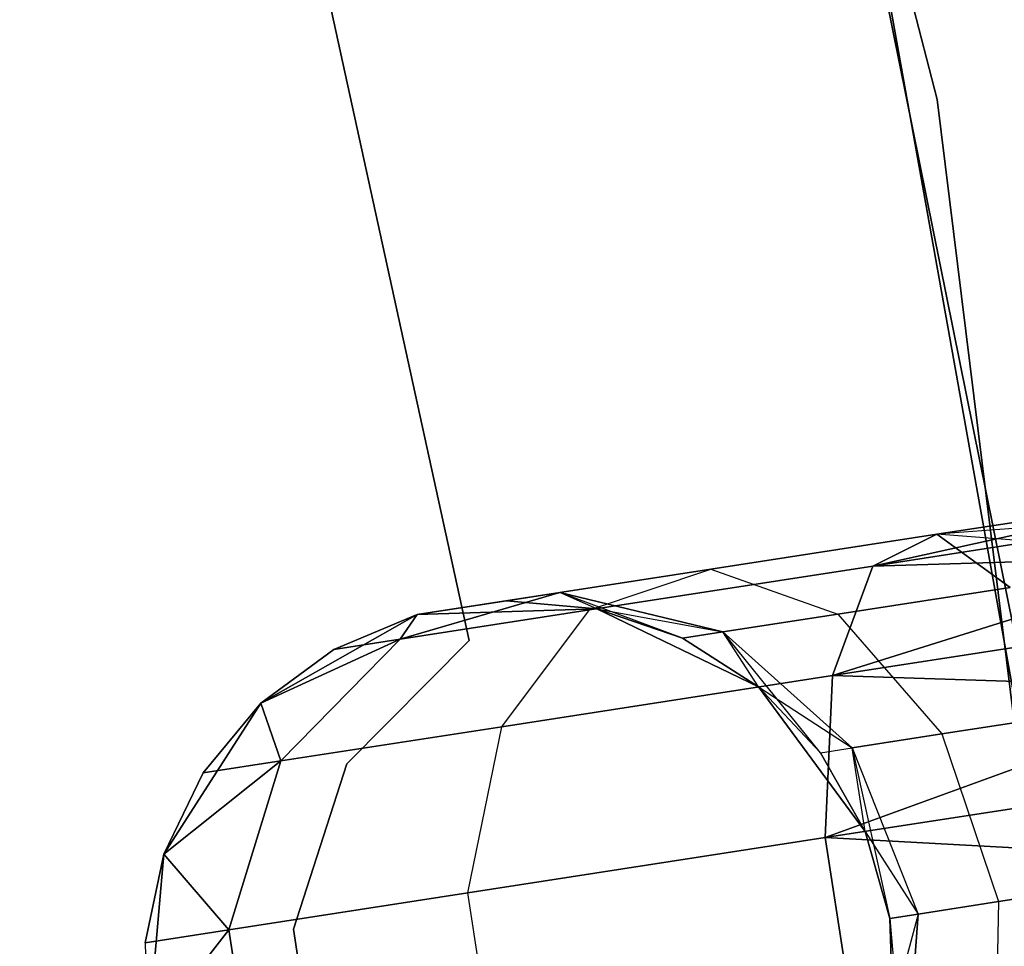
# Model space of a CAD drawing. Extents: x -91 to 91, y -91 to 262.
# Tile 270 of 480: x 58.41 to 61.03, y 9.33 to 11.8. Entities that reach past the tile are written whole.
import ezdxf

# ---------------------------------------------------------------- set-up
doc = ezdxf.new("R2010")
doc.units = 0
doc.header["$LTSCALE"] = 25.4
doc.layers.get('0').update_dxf_attribs({"linetype": 'CONTINUOUS'})

# ---------------------------------------------------------------- blocks, each defined once
blk = doc.blocks.new('ETE0_STL_1')
at = {"color": 0}
for p, q in [((60.8559, 11.5916, 327.5076), (58.8222, 19.4357, 327.5076)), ((58.8222, 19.4357, 328.5076), (60.8559, 11.5916, 328.5076)), ((60.8559, 11.5916, 327.5076), (58.8222, 19.4357, 327.5076)), ((58.8222, 19.4357, 328.5076), (60.8559, 11.5916, 328.5076)), ((61.4496, 8.2433, 159.5), (59.8479, 16.1935, 159.5)), ((59.8479, 16.1935, 169), (61.4496, 8.2433, 169)), ((59.8479, 16.1935, 169), (61.4496, 8.2433, 169)), ((61.4496, 8.2433, 159.5), (59.8479, 16.1935, 159.5)), ((58.4111, 15.6305, 164.5076), (59.6083, 10.1498, 164.5076)), ((59.6083, 10.1498, 162.5076), (58.4111, 15.6305, 162.5076)), ((59.6083, 10.1498, 162.5076), (58.4111, 15.6305, 162.5076)), ((58.4111, 15.6305, 164.5076), (59.6083, 10.1498, 164.5076)), ((60.1888, 14.8764, 330.5076), (61.6156, 6.8929, 330.5076)), ((61.6156, 6.8929, 321.0076), (60.1888, 14.8764, 321.0076)), ((61.6156, 6.8929, 321.0076), (60.1888, 14.8764, 321.0076)), ((60.1888, 14.8764, 330.5076), (61.6156, 6.8929, 330.5076)), ((61.8482, 3.5492, 327.5076), (60.8559, 11.5916, 327.5076)), ((60.8559, 11.5916, 327.5076), (60.8559, 11.5916, 328.5076)), ((60.8559, 11.5916, 328.5076), (61.8482, 3.5492, 328.5076)), ((60.8559, 11.5916, 327.5076), (60.8559, 11.5916, 328.5076)), ((61.8482, 3.5492, 327.5076), (60.8559, 11.5916, 327.5076)), ((60.8559, 11.5916, 328.5076), (61.8482, 3.5492, 328.5076)), ((60.6843, 10.3483, 319.8322), (61.566, 10.543, 319.8871)), ((60.6843, 10.3483, 319.8322), (61.566, 10.543, 319.8871)), ((61.566, 10.543, 170.1281), (60.6843, 10.3483, 170.183)), ((61.566, 10.543, 170.1281), (60.6843, 10.3483, 170.183)), ((60.8552, 10.4331, 320.2712), (61.566, 10.543, 319.8871)), ((60.8552, 10.4331, 320.2712), (61.566, 10.543, 320.1281)), ((60.8552, 10.4331, 320.2712), (61.566, 10.543, 319.8871)), ((60.8552, 10.4331, 320.2712), (61.566, 10.543, 320.1281)), ((61.566, 10.543, 169.8871), (60.8552, 10.4331, 169.744)), ((61.566, 10.543, 170.1281), (60.8552, 10.4331, 169.744)), ((61.566, 10.543, 170.1281), (60.8552, 10.4331, 169.744)), ((61.566, 10.543, 169.8871), (60.8552, 10.4331, 169.744)), ((60.6843, 10.3483, 319.8322), (61.5748, 10.486, 319.653)), ((60.6843, 10.3483, 319.8322), (61.5748, 10.486, 319.653)), ((61.5748, 10.486, 170.3622), (60.6843, 10.3483, 170.183)), ((61.5748, 10.486, 170.3622), (60.6843, 10.3483, 170.183)), ((61.5748, 10.486, 320.3622), (60.8552, 10.4331, 320.2712)), ((61.5748, 10.486, 320.3622), (60.8552, 10.4331, 320.2712)), ((61.5748, 10.486, 169.653), (60.8552, 10.4331, 169.744)), ((61.5748, 10.486, 169.653), (60.8552, 10.4331, 169.744)), ((60.2526, 10.3399, 320.6786), (60.8552, 10.4331, 320.2712)), ((60.2526, 10.3399, 320.6786), (60.8552, 10.4331, 320.2712)), ((60.8552, 10.4331, 169.744), (60.2526, 10.3399, 169.3366)), ((60.8552, 10.4331, 169.744), (60.2526, 10.3399, 169.3366)), ((60.6843, 10.3483, 319.8322), (60.8552, 10.4331, 320.2712)), ((60.6843, 10.3483, 319.8322), (60.8552, 10.4331, 320.2712)), ((60.8552, 10.4331, 169.744), (60.6843, 10.3483, 170.183)), ((60.8552, 10.4331, 169.744), (60.6843, 10.3483, 170.183)), ((61.5919, 10.3753, 320.5757), (60.8552, 10.4331, 320.2712)), ((60.8552, 10.4331, 320.2712), (61.0504, 10.2915, 320.6847)), ((61.5919, 10.3753, 320.5757), (60.8552, 10.4331, 320.2712)), ((60.8552, 10.4331, 320.2712), (61.0504, 10.2915, 320.6847)), ((61.0504, 10.2915, 169.3306), (60.8552, 10.4331, 169.744)), ((61.0504, 10.2915, 169.3306), (60.8552, 10.4331, 169.744)), ((60.5769, 10.0565, 319.4683), (61.5919, 10.3753, 319.4395)), ((60.5769, 10.0565, 319.4683), (61.5919, 10.3753, 319.4395)), ((61.5919, 10.3753, 170.5757), (60.5769, 10.0565, 170.5469)), ((61.5919, 10.3753, 170.5757), (60.5769, 10.0565, 170.5469)), ((60.6843, 10.3483, 319.8322), (61.5919, 10.3753, 319.4395)), ((60.6843, 10.3483, 319.8322), (61.5919, 10.3753, 319.4395)), ((61.5919, 10.3753, 170.5757), (60.6843, 10.3483, 170.183)), ((61.5919, 10.3753, 170.5757), (60.6843, 10.3483, 170.183)), ((59.85, 10.2776, 321.2884), (60.2526, 10.3399, 320.6786)), ((59.85, 10.2776, 321.2884), (60.2526, 10.3399, 320.6786)), ((60.2526, 10.3399, 169.3366), (59.85, 10.2776, 168.7269)), ((60.2526, 10.3399, 169.3366), (59.85, 10.2776, 168.7269)), ((59.9294, 10.2315, 320.3427), (60.6843, 10.3483, 319.8322)), ((59.9294, 10.2315, 320.3427), (60.6843, 10.3483, 319.8322)), ((60.6843, 10.3483, 170.183), (59.9294, 10.2315, 169.6726)), ((60.6843, 10.3483, 170.183), (59.9294, 10.2315, 169.6726)), ((59.9294, 10.2315, 320.3427), (60.2526, 10.3399, 320.6786)), ((59.9294, 10.2315, 320.3427), (60.2526, 10.3399, 320.6786)), ((59.9294, 10.2315, 169.6726), (60.2526, 10.3399, 169.3366)), ((59.9294, 10.2315, 169.6726), (60.2526, 10.3399, 169.3366)), ((60.2526, 10.3399, 320.6786), (60.5913, 10.2205, 320.9951)), ((60.2526, 10.3399, 320.6786), (60.5913, 10.2205, 320.9951)), ((60.2526, 10.3399, 169.3366), (60.5913, 10.2205, 169.0201)), ((60.2526, 10.3399, 169.3366), (60.5913, 10.2205, 169.0201)), ((60.5769, 10.0565, 319.4683), (60.6843, 10.3483, 319.8322)), ((60.5769, 10.0565, 319.4683), (60.6843, 10.3483, 319.8322)), ((60.6843, 10.3483, 170.183), (60.5769, 10.0565, 170.5469)), ((60.6843, 10.3483, 170.183), (60.5769, 10.0565, 170.5469)), ((60.5913, 10.2205, 320.9951), (61.0504, 10.2915, 320.6847)), ((60.5913, 10.2205, 320.9951), (61.0504, 10.2915, 320.6847)), ((61.0504, 10.2915, 169.3306), (60.5913, 10.2205, 169.0201)), ((61.0504, 10.2915, 169.3306), (60.5913, 10.2205, 169.0201)), ((59.85, 10.2776, 321.2884), (59.425, 10.1535, 321.1065)), ((59.85, 10.2776, 321.2884), (59.425, 10.1535, 321.1065)), ((59.425, 10.1535, 168.9087), (59.85, 10.2776, 168.7269)), ((59.425, 10.1535, 168.9087), (59.85, 10.2776, 168.7269)), ((59.4703, 10.2189, 322.0076), (59.85, 10.2776, 321.2884)), ((59.4703, 10.2189, 322.0076), (59.85, 10.2776, 321.2884)), ((59.85, 10.2776, 168.7269), (59.4703, 10.2189, 168.0076)), ((59.85, 10.2776, 168.7269), (59.4703, 10.2189, 168.0076)), ((59.7086, 10.2557, 322.0076), (59.85, 10.2776, 321.2884)), ((59.7086, 10.2557, 322.0076), (59.85, 10.2776, 321.2884)), ((59.85, 10.2776, 168.7269), (59.7086, 10.2557, 168.0076)), ((59.85, 10.2776, 168.7269), (59.7086, 10.2557, 168.0076)), ((59.9487, 10.2345, 322.0076), (59.85, 10.2776, 321.2884)), ((59.9487, 10.2345, 322.0076), (59.85, 10.2776, 321.2884)), ((60.2845, 10.1731, 321.4596), (59.85, 10.2776, 321.2884)), ((60.2845, 10.1731, 321.4596), (59.85, 10.2776, 321.2884)), ((60.1768, 10.1564, 168.0076), (59.85, 10.2776, 168.7269)), ((59.85, 10.2776, 168.7269), (60.2845, 10.1731, 168.5556)), ((60.1768, 10.1564, 168.0076), (59.85, 10.2776, 168.7269)), ((59.9487, 10.2345, 168.0076), (59.85, 10.2776, 168.7269)), ((59.9487, 10.2345, 168.0076), (59.85, 10.2776, 168.7269)), ((59.85, 10.2776, 168.7269), (60.2845, 10.1731, 168.5556)), ((59.7086, 10.2557, 322.0076), (59.4703, 10.2189, 327.5076)), ((59.7086, 10.2557, 322.0076), (59.4703, 10.2189, 327.5076)), ((59.4703, 10.2189, 163.5076), (59.7086, 10.2557, 168.0076)), ((59.4703, 10.2189, 163.5076), (59.7086, 10.2557, 168.0076)), ((59.9487, 10.2345, 327.5076), (59.4703, 10.2189, 327.5076)), ((59.4703, 10.2189, 163.5076), (59.9487, 10.2345, 163.5076)), ((59.9487, 10.2345, 327.5076), (59.4703, 10.2189, 327.5076)), ((59.4703, 10.2189, 163.5076), (59.9487, 10.2345, 163.5076)), ((59.9487, 10.2345, 322.0076), (59.7086, 10.2557, 322.0076)), ((59.7086, 10.2557, 322.0076), (59.9487, 10.2345, 327.5076)), ((59.7086, 10.2557, 322.0076), (59.9487, 10.2345, 327.5076)), ((59.9487, 10.2345, 322.0076), (59.7086, 10.2557, 322.0076)), ((59.9487, 10.2345, 168.0076), (59.7086, 10.2557, 168.0076)), ((59.7086, 10.2557, 168.0076), (59.9487, 10.2345, 163.5076)), ((59.7086, 10.2557, 168.0076), (59.9487, 10.2345, 163.5076)), ((59.9487, 10.2345, 168.0076), (59.7086, 10.2557, 168.0076)), ((60.3796, 10.026, 327.5076), (59.9487, 10.2345, 327.5076)), ((59.9487, 10.2345, 163.5076), (60.3796, 10.026, 163.5076)), ((60.1768, 10.1564, 322.0076), (59.9487, 10.2345, 327.5076)), ((60.3796, 10.026, 327.5076), (59.9487, 10.2345, 327.5076)), ((60.1768, 10.1564, 322.0076), (59.9487, 10.2345, 322.0076)), ((59.9487, 10.2345, 322.0076), (59.9487, 10.2345, 327.5076)), ((60.1768, 10.1564, 322.0076), (59.9487, 10.2345, 327.5076)), ((59.9487, 10.2345, 322.0076), (59.9487, 10.2345, 327.5076)), ((59.9487, 10.2345, 322.0076), (60.2845, 10.1731, 321.4596)), ((60.1768, 10.1564, 322.0076), (59.9487, 10.2345, 322.0076)), ((59.9487, 10.2345, 322.0076), (60.2845, 10.1731, 321.4596)), ((60.1768, 10.1564, 168.0076), (59.9487, 10.2345, 168.0076)), ((59.9487, 10.2345, 163.5076), (60.1768, 10.1564, 168.0076)), ((59.9487, 10.2345, 163.5076), (60.3796, 10.026, 163.5076)), ((59.9487, 10.2345, 168.0076), (59.9487, 10.2345, 163.5076)), ((59.9487, 10.2345, 168.0076), (59.9487, 10.2345, 163.5076)), ((60.1768, 10.1564, 168.0076), (59.9487, 10.2345, 168.0076)), ((59.9487, 10.2345, 163.5076), (60.1768, 10.1564, 168.0076)), ((59.4703, 10.2189, 327.5076), (59.054, 9.9827, 327.5076)), ((59.054, 9.9827, 163.5076), (59.4703, 10.2189, 163.5076)), ((59.4703, 10.2189, 327.5076), (59.054, 9.9827, 327.5076)), ((59.054, 9.9827, 163.5076), (59.4703, 10.2189, 163.5076)), ((59.4703, 10.2189, 322.0076), (59.2478, 10.1261, 322.0076)), ((59.2478, 10.1261, 322.0076), (59.4703, 10.2189, 327.5076)), ((59.2478, 10.1261, 322.0076), (59.4703, 10.2189, 327.5076)), ((59.4703, 10.2189, 322.0076), (59.2478, 10.1261, 322.0076)), ((59.4703, 10.2189, 168.0076), (59.2478, 10.1261, 168.0076)), ((59.2478, 10.1261, 168.0076), (59.4703, 10.2189, 163.5076)), ((59.2478, 10.1261, 168.0076), (59.4703, 10.2189, 163.5076)), ((59.4703, 10.2189, 168.0076), (59.2478, 10.1261, 168.0076)), ((59.425, 10.1535, 321.1065), (59.9294, 10.2315, 320.3427)), ((59.425, 10.1535, 321.1065), (59.9294, 10.2315, 320.3427)), ((59.9294, 10.2315, 169.6726), (59.425, 10.1535, 168.9087)), ((59.9294, 10.2315, 169.6726), (59.425, 10.1535, 168.9087)), ((59.4703, 10.2189, 322.0076), (59.425, 10.1535, 321.1065)), ((59.4703, 10.2189, 322.0076), (59.425, 10.1535, 321.1065)), ((59.425, 10.1535, 168.9087), (59.4703, 10.2189, 168.0076)), ((59.425, 10.1535, 168.9087), (59.4703, 10.2189, 168.0076)), ((59.4703, 10.2189, 322.0076), (59.4703, 10.2189, 327.5076)), ((59.4703, 10.2189, 322.0076), (59.4703, 10.2189, 327.5076)), ((59.4703, 10.2189, 168.0076), (59.4703, 10.2189, 163.5076)), ((59.4703, 10.2189, 168.0076), (59.4703, 10.2189, 163.5076)), ((59.6957, 9.9202, 320.0641), (59.9294, 10.2315, 320.3427)), ((59.6957, 9.9202, 320.0641), (59.9294, 10.2315, 320.3427)), ((59.6957, 9.9202, 169.9511), (59.9294, 10.2315, 169.6726)), ((59.6957, 9.9202, 169.9511), (59.9294, 10.2315, 169.6726)), ((60.2845, 10.1731, 321.4596), (60.5913, 10.2205, 320.9951)), ((60.2845, 10.1731, 321.4596), (60.5913, 10.2205, 320.9951)), ((60.5913, 10.2205, 169.0201), (60.2845, 10.1731, 168.5556)), ((60.5913, 10.2205, 169.0201), (60.2845, 10.1731, 168.5556)), ((60.5769, 10.0565, 319.4683), (61.6163, 10.2173, 319.2591)), ((60.5769, 10.0565, 319.4683), (61.6163, 10.2173, 319.2591)), ((61.6163, 10.2173, 170.7561), (60.5769, 10.0565, 170.5469)), ((61.6163, 10.2173, 170.7561), (60.5769, 10.0565, 170.5469)), ((60.5913, 10.2205, 320.9951), (60.8678, 9.9008, 321.2195)), ((60.5913, 10.2205, 320.9951), (60.8678, 9.9008, 321.2195)), ((60.5913, 10.2205, 169.0201), (60.8678, 9.9008, 168.7957)), ((60.5913, 10.2205, 169.0201), (60.8678, 9.9008, 168.7957)), ((59.054, 9.9827, 322.0076), (59.425, 10.1535, 321.1065)), ((59.054, 9.9827, 322.0076), (59.425, 10.1535, 321.1065)), ((59.425, 10.1535, 168.9087), (59.054, 9.9827, 168.0076)), ((59.425, 10.1535, 168.9087), (59.054, 9.9827, 168.0076)), ((59.425, 10.1535, 321.1065), (59.1069, 9.8292, 320.9558)), ((59.425, 10.1535, 321.1065), (59.1069, 9.8292, 320.9558)), ((59.1069, 9.8292, 169.0594), (59.425, 10.1535, 168.9087)), ((59.1069, 9.8292, 169.0594), (59.425, 10.1535, 168.9087)), ((59.2478, 10.1261, 322.0076), (59.425, 10.1535, 321.1065)), ((59.2478, 10.1261, 322.0076), (59.425, 10.1535, 321.1065)), ((59.425, 10.1535, 168.9087), (59.2478, 10.1261, 168.0076)), ((59.425, 10.1535, 168.9087), (59.2478, 10.1261, 168.0076)), ((60.1768, 10.1564, 322.0076), (60.2845, 10.1731, 321.4596)), ((60.1768, 10.1564, 322.0076), (60.2845, 10.1731, 321.4596)), ((60.2845, 10.1731, 168.5556), (60.1768, 10.1564, 168.0076)), ((60.2845, 10.1731, 168.5556), (60.1768, 10.1564, 168.0076)), ((60.3796, 10.026, 322.0076), (60.1768, 10.1564, 322.0076)), ((60.1768, 10.1564, 322.0076), (60.3796, 10.026, 327.5076)), ((60.1768, 10.1564, 322.0076), (60.3796, 10.026, 327.5076)), ((60.3796, 10.026, 322.0076), (60.1768, 10.1564, 322.0076)), ((60.3796, 10.026, 168.0076), (60.1768, 10.1564, 168.0076)), ((60.1768, 10.1564, 168.0076), (60.3796, 10.026, 163.5076)), ((60.1768, 10.1564, 168.0076), (60.3796, 10.026, 163.5076)), ((60.3796, 10.026, 168.0076), (60.1768, 10.1564, 168.0076)), ((60.2845, 10.1731, 321.4596), (60.6291, 9.8639, 321.5811)), ((60.3796, 10.026, 322.0076), (60.2845, 10.1731, 321.4596)), ((60.3796, 10.026, 322.0076), (60.2845, 10.1731, 321.4596)), ((60.2845, 10.1731, 321.4596), (60.6291, 9.8639, 321.5811)), ((60.6291, 9.8639, 168.4341), (60.2845, 10.1731, 168.5556)), ((60.5452, 9.8509, 168.0076), (60.2845, 10.1731, 168.5556)), ((60.6291, 9.8639, 168.4341), (60.2845, 10.1731, 168.5556)), ((60.5452, 9.8509, 168.0076), (60.2845, 10.1731, 168.5556)), ((60.3796, 10.026, 168.0076), (60.2845, 10.1731, 168.5556)), ((60.3796, 10.026, 168.0076), (60.2845, 10.1731, 168.5556)), ((59.6083, 10.1498, 164.5076), (59.2831, 9.821, 164.5076)), ((59.2831, 9.821, 162.5076), (59.6083, 10.1498, 162.5076)), ((59.2831, 9.821, 162.5076), (59.6083, 10.1498, 162.5076)), ((59.6083, 10.1498, 164.5076), (59.2831, 9.821, 164.5076)), ((59.6083, 10.1498, 164.5076), (59.6083, 10.1498, 162.5076)), ((59.6083, 10.1498, 164.5076), (59.6083, 10.1498, 162.5076)), ((59.2478, 10.1261, 322.0076), (59.054, 9.9827, 327.5076)), ((59.2478, 10.1261, 322.0076), (59.054, 9.9827, 322.0076)), ((59.2478, 10.1261, 322.0076), (59.054, 9.9827, 327.5076)), ((59.2478, 10.1261, 322.0076), (59.054, 9.9827, 322.0076)), ((59.2478, 10.1261, 168.0076), (59.054, 9.9827, 168.0076)), ((59.054, 9.9827, 163.5076), (59.2478, 10.1261, 168.0076)), ((59.2478, 10.1261, 168.0076), (59.054, 9.9827, 168.0076)), ((59.054, 9.9827, 163.5076), (59.2478, 10.1261, 168.0076)), ((59.6957, 9.9202, 320.0641), (60.5769, 10.0565, 319.4683)), ((59.6957, 9.9202, 320.0641), (60.5769, 10.0565, 319.4683)), ((60.5769, 10.0565, 170.5469), (59.6957, 9.9202, 169.9511)), ((60.5769, 10.0565, 170.5469), (59.6957, 9.9202, 169.9511)), ((60.5575, 9.6247, 319.2628), (60.5769, 10.0565, 319.4683)), ((60.5575, 9.6247, 319.2628), (60.5769, 10.0565, 319.4683)), ((60.5769, 10.0565, 170.5469), (60.5575, 9.6247, 170.7524)), ((60.5769, 10.0565, 170.5469), (60.5575, 9.6247, 170.7524)), ((60.5769, 10.0565, 319.4683), (61.6467, 10.0213, 319.1222)), ((60.5769, 10.0565, 319.4683), (61.6467, 10.0213, 319.1222)), ((61.6467, 10.0213, 170.8931), (60.5769, 10.0565, 170.5469)), ((61.6467, 10.0213, 170.8931), (60.5769, 10.0565, 170.5469)), ((60.6642, 9.6412, 327.5076), (60.3796, 10.026, 327.5076)), ((60.3796, 10.026, 163.5076), (60.6642, 9.6412, 163.5076)), ((60.5452, 9.8509, 322.0076), (60.3796, 10.026, 327.5076)), ((60.6642, 9.6412, 327.5076), (60.3796, 10.026, 327.5076)), ((60.5452, 9.8509, 322.0076), (60.3796, 10.026, 322.0076)), ((60.3796, 10.026, 322.0076), (60.3796, 10.026, 327.5076)), ((60.5452, 9.8509, 322.0076), (60.3796, 10.026, 327.5076)), ((60.3796, 10.026, 322.0076), (60.3796, 10.026, 327.5076)), ((60.3796, 10.026, 322.0076), (60.6291, 9.8639, 321.5811)), ((60.3796, 10.026, 322.0076), (60.6291, 9.8639, 321.5811)), ((60.5452, 9.8509, 322.0076), (60.3796, 10.026, 322.0076)), ((60.5452, 9.8509, 168.0076), (60.3796, 10.026, 168.0076)), ((60.3796, 10.026, 163.5076), (60.5452, 9.8509, 168.0076)), ((60.3796, 10.026, 163.5076), (60.6642, 9.6412, 163.5076)), ((60.3796, 10.026, 168.0076), (60.3796, 10.026, 163.5076)), ((60.3796, 10.026, 168.0076), (60.3796, 10.026, 163.5076)), ((60.5452, 9.8509, 168.0076), (60.3796, 10.026, 168.0076)), ((60.3796, 10.026, 163.5076), (60.5452, 9.8509, 168.0076)), ((60.5575, 9.6247, 319.2628), (61.6467, 10.0213, 319.1222)), ((60.5575, 9.6247, 319.2628), (61.6467, 10.0213, 319.1222)), ((61.6467, 10.0213, 170.8931), (60.5575, 9.6247, 170.7524)), ((61.6467, 10.0213, 170.8931), (60.5575, 9.6247, 170.7524)), ((59.054, 9.9827, 327.5076), (58.7951, 9.5802, 327.5076)), ((58.7951, 9.5802, 163.5076), (59.054, 9.9827, 163.5076)), ((59.054, 9.9827, 327.5076), (58.7951, 9.5802, 327.5076)), ((58.7951, 9.5802, 163.5076), (59.054, 9.9827, 163.5076)), ((59.054, 9.9827, 322.0076), (58.9001, 9.7972, 322.0076)), ((58.9001, 9.7972, 322.0076), (59.054, 9.9827, 327.5076)), ((58.9001, 9.7972, 322.0076), (59.054, 9.9827, 327.5076)), ((59.054, 9.9827, 322.0076), (58.9001, 9.7972, 322.0076)), ((59.054, 9.9827, 168.0076), (58.9001, 9.7972, 168.0076)), ((58.9001, 9.7972, 168.0076), (59.054, 9.9827, 163.5076)), ((58.9001, 9.7972, 168.0076), (59.054, 9.9827, 163.5076)), ((59.054, 9.9827, 168.0076), (58.9001, 9.7972, 168.0076)), ((59.054, 9.9827, 322.0076), (59.054, 9.9827, 327.5076)), ((59.054, 9.9827, 322.0076), (59.054, 9.9827, 327.5076)), ((59.054, 9.9827, 322.0076), (59.1069, 9.8292, 320.9558)), ((59.054, 9.9827, 322.0076), (59.1069, 9.8292, 320.9558)), ((59.1069, 9.8292, 169.0594), (59.054, 9.9827, 168.0076)), ((59.1069, 9.8292, 169.0594), (59.054, 9.9827, 168.0076)), ((59.054, 9.9827, 168.0076), (59.054, 9.9827, 163.5076)), ((59.054, 9.9827, 168.0076), (59.054, 9.9827, 163.5076)), ((60.8678, 9.9008, 321.2195), (61.2252, 9.9561, 320.9779)), ((60.8678, 9.9008, 321.2195), (61.2252, 9.9561, 320.9779)), ((61.2252, 9.9561, 169.0373), (60.8678, 9.9008, 168.7957)), ((61.2252, 9.9561, 169.0373), (60.8678, 9.9008, 168.7957)), ((59.1069, 9.8292, 320.9558), (59.6957, 9.9202, 320.0641)), ((59.1069, 9.8292, 320.9558), (59.6957, 9.9202, 320.0641)), ((59.6957, 9.9202, 169.9511), (59.1069, 9.8292, 169.0594)), ((59.6957, 9.9202, 169.9511), (59.1069, 9.8292, 169.0594)), ((59.605, 9.4774, 319.9068), (59.6957, 9.9202, 320.0641)), ((59.605, 9.4774, 319.9068), (59.6957, 9.9202, 320.0641)), ((59.605, 9.4774, 170.1084), (59.6957, 9.9202, 169.9511)), ((59.605, 9.4774, 170.1084), (59.6957, 9.9202, 169.9511)), ((60.6291, 9.8639, 321.5811), (60.8678, 9.9008, 321.2195)), ((60.6291, 9.8639, 321.5811), (60.8678, 9.9008, 321.2195)), ((60.8678, 9.9008, 168.7957), (60.6291, 9.8639, 168.4341)), ((60.8678, 9.9008, 168.7957), (60.6291, 9.8639, 168.4341)), ((60.8678, 9.9008, 321.2195), (61.0189, 9.4539, 321.3005)), ((60.8678, 9.9008, 321.2195), (61.0189, 9.4539, 321.3005)), ((60.8678, 9.9008, 168.7957), (61.0189, 9.4539, 168.7147)), ((60.8678, 9.9008, 168.7957), (61.0189, 9.4539, 168.7147)), ((60.5452, 9.8509, 322.0076), (60.6291, 9.8639, 321.5811)), ((60.5452, 9.8509, 322.0076), (60.6291, 9.8639, 321.5811)), ((60.5452, 9.8509, 168.0076), (60.6291, 9.8639, 168.4341)), ((60.5452, 9.8509, 168.0076), (60.6291, 9.8639, 168.4341)), ((60.6642, 9.6412, 322.0076), (60.5452, 9.8509, 322.0076)), ((60.5452, 9.8509, 322.0076), (60.6642, 9.6412, 327.5076)), ((60.5452, 9.8509, 322.0076), (60.6642, 9.6412, 327.5076)), ((60.6642, 9.6412, 322.0076), (60.5452, 9.8509, 322.0076)), ((60.6642, 9.6412, 168.0076), (60.5452, 9.8509, 168.0076)), ((60.5452, 9.8509, 168.0076), (60.6642, 9.6412, 163.5076)), ((60.5452, 9.8509, 168.0076), (60.6642, 9.6412, 163.5076)), ((60.6642, 9.6412, 168.0076), (60.5452, 9.8509, 168.0076)), ((60.6642, 9.6412, 322.0076), (60.6291, 9.8639, 321.5811)), ((60.6291, 9.8639, 321.5811), (60.8047, 9.4208, 321.6249)), ((60.6291, 9.8639, 321.5811), (60.8047, 9.4208, 321.6249)), ((60.6642, 9.6412, 322.0076), (60.6291, 9.8639, 321.5811)), ((60.6642, 9.6412, 168.0076), (60.6291, 9.8639, 168.4341)), ((60.6291, 9.8639, 168.4341), (60.7295, 9.4091, 168.0076)), ((60.6642, 9.6412, 168.0076), (60.6291, 9.8639, 168.4341)), ((60.6291, 9.8639, 168.4341), (60.7295, 9.4091, 168.0076)), ((60.6291, 9.8639, 168.4341), (60.8047, 9.4208, 168.3903)), ((60.6291, 9.8639, 168.4341), (60.8047, 9.4208, 168.3903)), ((58.7951, 9.5802, 322.0076), (59.1069, 9.8292, 320.9558)), ((58.7951, 9.5802, 322.0076), (59.1069, 9.8292, 320.9558)), ((59.1069, 9.8292, 169.0594), (58.7951, 9.5802, 168.0076)), ((59.1069, 9.8292, 169.0594), (58.7951, 9.5802, 168.0076)), ((58.9001, 9.7972, 322.0076), (59.1069, 9.8292, 320.9558)), ((58.9001, 9.7972, 322.0076), (59.1069, 9.8292, 320.9558)), ((59.1069, 9.8292, 169.0594), (58.9001, 9.7972, 168.0076)), ((59.1069, 9.8292, 169.0594), (58.9001, 9.7972, 168.0076)), ((59.1069, 9.8292, 320.9558), (58.9686, 9.3789, 320.8707)), ((59.1069, 9.8292, 320.9558), (58.9686, 9.3789, 320.8707)), ((58.9686, 9.3789, 169.1445), (59.1069, 9.8292, 169.0594)), ((58.9686, 9.3789, 169.1445), (59.1069, 9.8292, 169.0594)), ((59.2831, 9.821, 164.5076), (59.1406, 9.381, 164.5076)), ((59.1406, 9.381, 162.5076), (59.2831, 9.821, 162.5076)), ((59.1406, 9.381, 162.5076), (59.2831, 9.821, 162.5076)), ((59.2831, 9.821, 164.5076), (59.1406, 9.381, 164.5076)), ((59.2831, 9.821, 164.5076), (59.2831, 9.821, 162.5076)), ((59.2831, 9.821, 164.5076), (59.2831, 9.821, 162.5076)), ((58.9001, 9.7972, 322.0076), (58.7951, 9.5802, 327.5076)), ((58.9001, 9.7972, 322.0076), (58.7951, 9.5802, 322.0076)), ((58.9001, 9.7972, 322.0076), (58.7951, 9.5802, 327.5076)), ((58.9001, 9.7972, 322.0076), (58.7951, 9.5802, 322.0076)), ((58.9001, 9.7972, 168.0076), (58.7951, 9.5802, 168.0076)), ((58.7951, 9.5802, 163.5076), (58.9001, 9.7972, 168.0076)), ((58.9001, 9.7972, 168.0076), (58.7951, 9.5802, 168.0076)), ((58.7951, 9.5802, 163.5076), (58.9001, 9.7972, 168.0076)), ((60.5575, 9.6247, 319.2628), (61.6811, 9.7985, 319.0367)), ((60.5575, 9.6247, 319.2628), (61.6811, 9.7985, 319.0367)), ((61.6811, 9.7985, 170.9785), (60.5575, 9.6247, 170.7524)), ((61.6811, 9.7985, 170.9785), (60.5575, 9.6247, 170.7524)), ((60.7295, 9.4091, 327.5076), (60.6642, 9.6412, 327.5076)), ((60.6642, 9.6412, 163.5076), (60.7295, 9.4091, 163.5076)), ((60.7295, 9.4091, 322.0076), (60.6642, 9.6412, 322.0076)), ((60.6642, 9.6412, 322.0076), (60.6642, 9.6412, 327.5076)), ((60.7295, 9.4091, 327.5076), (60.6642, 9.6412, 327.5076)), ((60.6642, 9.6412, 322.0076), (60.6642, 9.6412, 327.5076)), ((60.6642, 9.6412, 322.0076), (60.8047, 9.4208, 321.6249)), ((60.6642, 9.6412, 322.0076), (60.8047, 9.4208, 321.6249)), ((60.7295, 9.4091, 322.0076), (60.6642, 9.6412, 322.0076)), ((60.7295, 9.4091, 168.0076), (60.6642, 9.6412, 168.0076)), ((60.6642, 9.6412, 168.0076), (60.6642, 9.6412, 163.5076)), ((60.6642, 9.6412, 168.0076), (60.6642, 9.6412, 163.5076)), ((60.7295, 9.4091, 168.0076), (60.6642, 9.6412, 168.0076)), ((60.6642, 9.6412, 163.5076), (60.7295, 9.4091, 163.5076)), ((59.605, 9.4774, 319.9068), (60.5575, 9.6247, 319.2628)), ((59.605, 9.4774, 319.9068), (60.5575, 9.6247, 319.2628)), ((60.5575, 9.6247, 170.7524), (59.605, 9.4774, 170.1084)), ((60.5575, 9.6247, 170.7524), (59.605, 9.4774, 170.1084)), ((60.6307, 9.1517, 319.2628), (60.5575, 9.6247, 319.2628)), ((60.5575, 9.6247, 319.2628), (61.7177, 9.562, 319.0076)), ((60.5575, 9.6247, 319.2628), (61.7177, 9.562, 319.0076)), ((60.6307, 9.1517, 319.2628), (60.5575, 9.6247, 319.2628)), ((61.7177, 9.562, 171.0076), (60.5575, 9.6247, 170.7524)), ((60.5575, 9.6247, 170.7524), (60.6307, 9.1517, 170.7524)), ((61.7177, 9.562, 171.0076), (60.5575, 9.6247, 170.7524)), ((60.5575, 9.6247, 170.7524), (60.6307, 9.1517, 170.7524)), ((58.7951, 9.5802, 322.0076), (58.7451, 9.3444, 322.0076)), ((58.7451, 9.3444, 322.0076), (58.7951, 9.5802, 327.5076)), ((58.7451, 9.3444, 322.0076), (58.7951, 9.5802, 327.5076)), ((58.7951, 9.5802, 322.0076), (58.7451, 9.3444, 322.0076)), ((58.7951, 9.5802, 168.0076), (58.7451, 9.3444, 168.0076)), ((58.7451, 9.3444, 168.0076), (58.7951, 9.5802, 163.5076)), ((58.7451, 9.3444, 168.0076), (58.7951, 9.5802, 163.5076)), ((58.7951, 9.5802, 168.0076), (58.7451, 9.3444, 168.0076)), ((58.7951, 9.5802, 327.5076), (58.753, 9.1034, 327.5076)), ((58.753, 9.1034, 163.5076), (58.7951, 9.5802, 163.5076)), ((58.7951, 9.5802, 327.5076), (58.753, 9.1034, 327.5076)), ((58.753, 9.1034, 163.5076), (58.7951, 9.5802, 163.5076)), ((58.7951, 9.5802, 322.0076), (58.7951, 9.5802, 327.5076)), ((58.7951, 9.5802, 322.0076), (58.7951, 9.5802, 327.5076)), ((58.7951, 9.5802, 322.0076), (58.9686, 9.3789, 320.8707)), ((58.7951, 9.5802, 322.0076), (58.9686, 9.3789, 320.8707)), ((58.9686, 9.3789, 169.1445), (58.7951, 9.5802, 168.0076)), ((58.9686, 9.3789, 169.1445), (58.7951, 9.5802, 168.0076)), ((58.7951, 9.5802, 168.0076), (58.7951, 9.5802, 163.5076)), ((58.7951, 9.5802, 168.0076), (58.7951, 9.5802, 163.5076)), ((61.3395, 9.5035, 321.0837), (61.0189, 9.4539, 321.3005)), ((61.3395, 9.5035, 321.0837), (61.0189, 9.4539, 321.3005)), ((61.0189, 9.4539, 168.7147), (61.3395, 9.5035, 168.9315)), ((61.0189, 9.4539, 168.7147), (61.3395, 9.5035, 168.9315)), ((58.9686, 9.3789, 320.8707), (59.605, 9.4774, 319.9068)), ((58.9686, 9.3789, 320.8707), (59.605, 9.4774, 319.9068)), ((59.605, 9.4774, 170.1084), (58.9686, 9.3789, 169.1445)), ((59.605, 9.4774, 170.1084), (58.9686, 9.3789, 169.1445)), ((59.6782, 9.0044, 319.9068), (59.605, 9.4774, 319.9068)), ((59.6782, 9.0044, 319.9068), (59.605, 9.4774, 319.9068)), ((59.6782, 9.0044, 170.1084), (59.605, 9.4774, 170.1084)), ((59.6782, 9.0044, 170.1084), (59.605, 9.4774, 170.1084)), ((61.0189, 9.4539, 321.3005), (60.8047, 9.4208, 321.6249)), ((61.0189, 9.4539, 321.3005), (60.8047, 9.4208, 321.6249)), ((60.8047, 9.4208, 168.3903), (61.0189, 9.4539, 168.7147)), ((60.8047, 9.4208, 168.3903), (61.0189, 9.4539, 168.7147)), ((61.0189, 9.4539, 321.3005), (61.0099, 8.9823, 321.2195)), ((61.0189, 9.4539, 321.3005), (61.0099, 8.9823, 321.2195)), ((61.0189, 9.4539, 168.7147), (61.0099, 8.9823, 168.7957)), ((61.0189, 9.4539, 168.7147), (61.0099, 8.9823, 168.7957)), ((60.8047, 9.4208, 321.6249), (60.7295, 9.4091, 322.0076)), ((60.8047, 9.4208, 321.6249), (60.7295, 9.4091, 322.0076)), ((60.7295, 9.4091, 168.0076), (60.8047, 9.4208, 168.3903)), ((60.7295, 9.4091, 168.0076), (60.8047, 9.4208, 168.3903)), ((60.8047, 9.4208, 168.3903), (60.7373, 9.1682, 168.0076)), ((60.8047, 9.4208, 168.3903), (60.7373, 9.1682, 168.0076)), ((60.7711, 8.9453, 321.5811), (60.8047, 9.4208, 321.6249)), ((60.7711, 8.9453, 321.5811), (60.8047, 9.4208, 321.6249)), ((60.8047, 9.4208, 168.3903), (60.7711, 8.9453, 168.4341)), ((60.8047, 9.4208, 168.3903), (60.7711, 8.9453, 168.4341)), ((60.7373, 9.1682, 327.5076), (60.7295, 9.4091, 327.5076)), ((60.7295, 9.4091, 163.5076), (60.7373, 9.1682, 163.5076)), ((60.7373, 9.1682, 322.0076), (60.7295, 9.4091, 322.0076)), ((60.7295, 9.4091, 322.0076), (60.7295, 9.4091, 327.5076)), ((60.7373, 9.1682, 327.5076), (60.7295, 9.4091, 327.5076)), ((60.7295, 9.4091, 322.0076), (60.7295, 9.4091, 327.5076)), ((60.7295, 9.4091, 322.0076), (60.7711, 8.9453, 321.5811)), ((60.7373, 9.1682, 322.0076), (60.7295, 9.4091, 322.0076)), ((60.7295, 9.4091, 322.0076), (60.7711, 8.9453, 321.5811)), ((60.7373, 9.1682, 168.0076), (60.7295, 9.4091, 168.0076)), ((60.7295, 9.4091, 168.0076), (60.7295, 9.4091, 163.5076)), ((60.7295, 9.4091, 168.0076), (60.7295, 9.4091, 163.5076)), ((60.7373, 9.1682, 168.0076), (60.7295, 9.4091, 168.0076)), ((60.7295, 9.4091, 163.5076), (60.7373, 9.1682, 163.5076)), ((58.7451, 9.3444, 322.0076), (58.9686, 9.3789, 320.8707)), ((58.7451, 9.3444, 322.0076), (58.9686, 9.3789, 320.8707)), ((58.9686, 9.3789, 169.1445), (58.7451, 9.3444, 168.0076)), ((58.9686, 9.3789, 169.1445), (58.7451, 9.3444, 168.0076)), ((58.753, 9.1034, 322.0076), (58.9686, 9.3789, 320.8707)), ((58.753, 9.1034, 322.0076), (58.9686, 9.3789, 320.8707)), ((58.9686, 9.3789, 169.1445), (58.753, 9.1034, 168.0076)), ((58.9686, 9.3789, 169.1445), (58.753, 9.1034, 168.0076)), ((58.9686, 9.3789, 320.8707), (59.0417, 8.9059, 320.8707)), ((58.9686, 9.3789, 320.8707), (59.0417, 8.9059, 320.8707)), ((59.0417, 8.9059, 169.1445), (58.9686, 9.3789, 169.1445)), ((59.0417, 8.9059, 169.1445), (58.9686, 9.3789, 169.1445)), ((59.1406, 9.381, 164.5076), (59.1406, 9.381, 162.5076)), ((59.1406, 9.381, 164.5076), (59.1406, 9.381, 162.5076)), ((59.1406, 9.381, 164.5076), (59.2113, 8.9239, 164.5076)), ((59.2113, 8.9239, 162.5076), (59.1406, 9.381, 162.5076)), ((59.2113, 8.9239, 162.5076), (59.1406, 9.381, 162.5076)), ((59.1406, 9.381, 164.5076), (59.2113, 8.9239, 164.5076)), ((58.7451, 9.3444, 322.0076), (58.753, 9.1034, 327.5076)), ((58.7451, 9.3444, 322.0076), (58.753, 9.1034, 327.5076)), ((58.7451, 9.3444, 322.0076), (58.753, 9.1034, 322.0076)), ((58.7451, 9.3444, 322.0076), (58.753, 9.1034, 322.0076)), ((58.7451, 9.3444, 168.0076), (58.753, 9.1034, 168.0076)), ((58.7451, 9.3444, 168.0076), (58.753, 9.1034, 168.0076)), ((58.7451, 9.3444, 168.0076), (58.753, 9.1034, 163.5076)), ((58.7451, 9.3444, 168.0076), (58.753, 9.1034, 163.5076))]:
    blk.add_line(p, q, dxfattribs=at)

msp = doc.modelspace()

# ---------------------------------------------------------------- block references
at = {"color": 253}
msp.add_blockref('ETE0_STL_1', (0, 0), dxfattribs=at)

doc.saveas('drawing.dxf')
